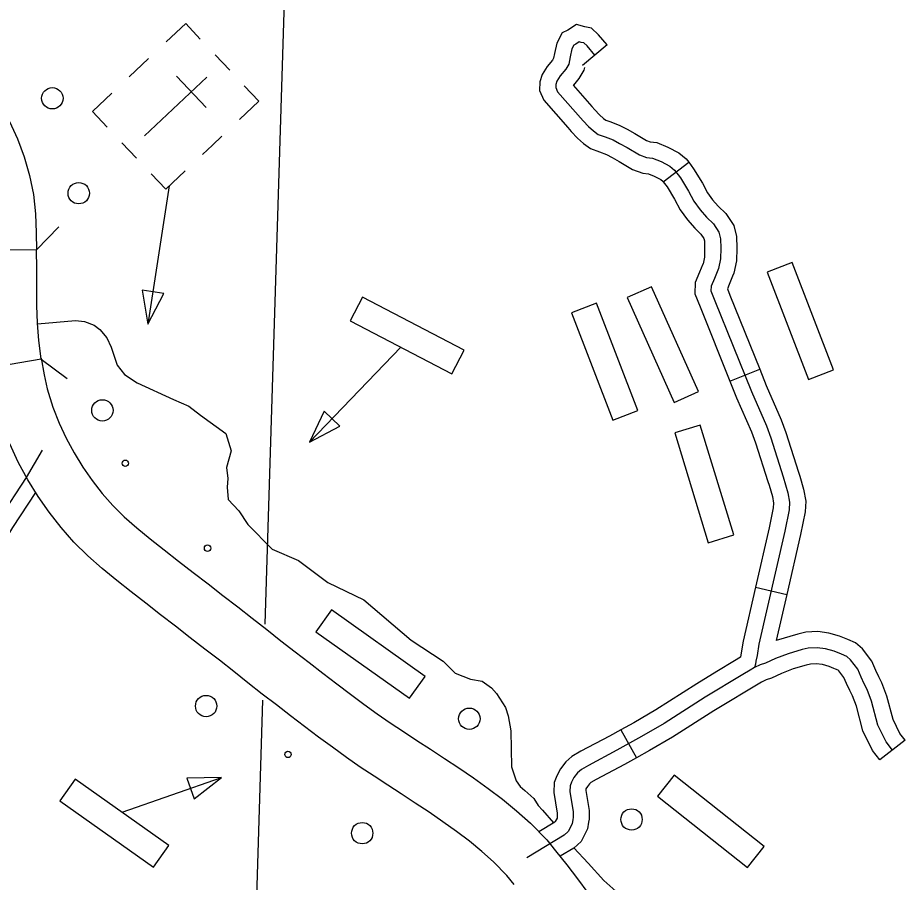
# Model space of a CAD drawing. Extents: x 653372 to 905732, y 627442 to 787275.
# Drawn here: x 874712 to 878848, y 683313 to 687342 of the extents above; entities that cross this region are included whole.
import ezdxf

# ---------------------------------------------------------------- set-up
doc = ezdxf.new("R2010")
doc.units = 0
for name, color, linetype in [('Level 11', 7, 'Continuous'), ('Level 32', 7, 'Continuous'), ('Level 35', 7, 'Continuous'), ('Level 37', 7, 'Continuous'), ('Level 4', 7, 'Continuous'), ('Level 45', 7, 'Continuous'), ('Level 56', 7, 'Continuous'), ('Level 57', 7, 'Continuous')]:
    doc.layers.add(name, color=color, linetype=linetype)

msp = doc.modelspace()

# ---------------------------------------------------------------- linework, layer by layer
at = {"layer": 'Level 11'}
msp.add_line((874821.8, 685753.3), (874821.4, 685755.7), dxfattribs=at)
for points in [[(874799.8, 686261.2), (874550.9, 686258.5), (874550.1, 686334.4), (874547.1, 686409.7), (874539, 686480.7), (874525.5, 686549.5), (874506.4, 686616.6), (874482.1, 686681.8), (874452.8, 686744.7), (874418.8, 686804.5), (874379.6, 686862.3), (874334.5, 686920.6), (874285.5, 686980.9), (874235.8, 687042.1), (874196.6, 687089.8), (874388.7, 687248)], [(874388.7, 687248), (874428.6, 687199.7), (874478.8, 687137.8), (874529.5, 687075.3), (874581.2, 687008.6), (874630.4, 686936.1), (874674.3, 686858.8), (874711.9, 686777.9), (874743.1, 686694.3), (874767.7, 686607.6), (874785.2, 686518.9), (874795.4, 686428.9), (874799, 686340.8), (874799.8, 686261.2)], [(874821.8, 685753.3), (874810.6, 685838.8), (874804.7, 685919.6), (874802.1, 686002.1), (874801.4, 686086.6), (874800.9, 686172), (874799.8, 686261.2)], [(874576.4, 685711.6), (874821.8, 685753.3)], [(874821.4, 685755.7), (874835.4, 685677.9), (874848.8, 685613), (874876.6, 685528), (874905, 685453.7), (874937.6, 685382.8), (874974.7, 685314.5), (875015.6, 685248.6), (875059.8, 685185.3), (875106.6, 685125.3), (875156, 685068.9), (875209.1, 685015.9), (875266.8, 684964.8), (875329, 684914.1), (875394.9, 684862.5), (875462.3, 684809.9), (875530.6, 684757), (875599.6, 684703.5), (875668.6, 684650), (875737.3, 684596.9), (875805.6, 684543.8), (875872.9, 684490.7), (875938.9, 684438.5), (876004.5, 684387.5), (876069.8, 684337), (876134.9, 684287.2), (876199.3, 684237.7), (876262.7, 684189.9), (876325.6, 684143.5), (876387.4, 684098.9), (876448.7, 684056.6), (876510.3, 684015.4), (876572.8, 683974.5), (876635.9, 683933.2), (876701.1, 683890.8), (876768.3, 683846.1), (876836.2, 683799.5), (876904, 683750.9), (876970.7, 683700.3), (877037.2, 683646.6), (877101.5, 683588.3), (877177.4, 683511.1), (877219.1, 683460.6), (877271.7, 683394.7)], [(877026, 683303.6), (876992.4, 683344.2), (876929, 683408.7), (876875.3, 683457.4), (876817.3, 683504.3), (876756.3, 683550.5), (876693.3, 683595.7), (876629, 683639.8), (876564.3, 683682.8), (876499.8, 683724.8), (876436.4, 683766.3), (876373.1, 683807.8), (876308.9, 683850.6), (876243.8, 683895.5), (876178.8, 683942.4), (876113.8, 683990.4), (876048.6, 684039.6), (875983.4, 684089.6), (875918, 684139.7), (875851.9, 684190.8), (875785.3, 684242.7), (875718.7, 684295.4), (875652.2, 684347.8), (875584.7, 684400.2), (875516.2, 684453.2), (875447.1, 684506.8), (875378.1, 684560.2), (875309.4, 684613.5), (875241.6, 684666.4), (875173.7, 684719.6), (875105.5, 684775.1), (875038.4, 684834.6), (874974.3, 684898.6), (874914.7, 684966.6), (874859.5, 685037.5), (874807.8, 685111.5), (874759.4, 685189.3), (874714.9, 685271.4), (874675.5, 685357.1)], [(877271.7, 683394.7), (877320.6, 683329.7), (877369.6, 683263.6)]]:
    msp.add_lwpolyline(points, dxfattribs=at)
at = {"layer": 'Level 32'}
for points in [[(874826.3, 685327.1), (874751.4, 685199.3), (874625, 685007.1)], [(874795, 685129.8), (874688, 684967), (874611.3, 684842.3)]]:
    msp.add_lwpolyline(points, dxfattribs=at)
at = {"layer": 'Level 35'}
for points in [[(874805, 685915.3), (874981.3, 685931.9), (875024.1, 685926.1), (875068.6, 685910.2), (875095.1, 685889.7), (875127.1, 685850.2), (875147.2, 685807.9), (875176.3, 685722.6), (875209.2, 685679.1), (875269.2, 685641), (875437.6, 685563.8), (875509.5, 685531.9), (875564.5, 685490.9), (875682.9, 685405.1), (875707.1, 685323.9), (875685.5, 685245.7), (875691.4, 685195.7), (875688, 685154.6), (875693.2, 685096.5), (875742.7, 685044), (875785.2, 684981.5), (875897.6, 684865.8), (876020.3, 684813.3), (876157.6, 684710.7), (876324.7, 684629.5), (876546, 684441.5), (876694.9, 684343.4), (876750.5, 684288.4), (876821.9, 684259.4), (876876.6, 684251.3)], [(876876.6, 684251.3), (876919.8, 684219.5), (876944.1, 684193.1), (876985.6, 684128.5), (876997.8, 684089.4), (877010.2, 684019.4), (877013.6, 683850.9), (877035.2, 683785.7), (877053.6, 683760.4), (877076.1, 683741), (877118, 683704), (877138.4, 683671.9), (877158.1, 683649), (877209.4, 683590.2)], [(877304.4, 683473.4), (877370.7, 683402.9), (877444, 683321.7), (877527.9, 683247)]]:
    msp.add_lwpolyline(points, dxfattribs=at)
at = {"layer": 'Level 37'}
for points in [[(874904.3, 686368), (874799.8, 686261.2)], [(874822.2, 685750.8), (874942.2, 685661.9)]]:
    msp.add_lwpolyline(points, dxfattribs=at)
at = {"layer": 'Level 4'}
for points in [[(875977.8, 688509.4), (875957.9, 687637), (875951.8, 687369.7), (875864.2, 684515.8)], [(875853.4, 684161.4), (875797.2, 682331), (875790.7, 682105.3), (875771.5, 681117.6)]]:
    msp.add_lwpolyline(points, dxfattribs=at)
at = {"layer": 'Level 45'}
for p, q in [((877458.8, 687216.7), (877344.7, 687120.4)), ((877720.7, 686578), (877839.3, 686668.7)), ((878031.4, 685648.8), (878169.9, 685704.6)), ((878150.7, 684688.5), (878296.2, 684654.8)), ((877523.6, 684024.2), (877596, 683893.5)), ((878848.3, 683975.3), (878730.3, 683883.7))]:
    msp.add_line(p, q, dxfattribs=at)
for points in [[(877458.8, 687216.7), (877419.5, 687263.2), (877385.5, 687294.2), (877354.9, 687300.2), (877315.8, 687311.2), (877276.4, 687284.7), (877250.2, 687272.5), (877224.1, 687223.7), (877214.3, 687176.3), (877209.3, 687153.3), (877204.5, 687145.1), (877180.2, 687115.9), (877156.4, 687077.7), (877145.6, 687043.6), (877144.5, 687004.1), (877163.4, 686957.8), (877275.6, 686830.4)], [(877401.7, 687168.5), (877365.7, 687211.3), (877350.7, 687224.9), (877337.6, 687227.5), (877328.9, 687229.9), (877313.2, 687219.4), (877304.3, 687215.3), (877295, 687198), (877287.4, 687160.8), (877279.8, 687125.9), (877265.9, 687102.1), (877240.9, 687072.1), (877224.8, 687046.2), (877219.9, 687031), (877219.6, 687017.8), (877227.8, 686997.8), (877346.8, 686862.5), (877372.4, 686835.4), (877396, 686815), (877417.5, 686799), (877450, 686787.1), (877487, 686772.8), (877517.2, 686756.6), (877551.8, 686738), (877610.1, 686703.4), (877642.7, 686691.5), (877671.1, 686688.4), (877710.2, 686671.9), (877751.3, 686651), (877772.7, 686632.8), (877800.2, 686596.9), (877838, 686534.3), (877863, 686487.4), (877892.5, 686447), (877922.3, 686413.2), (877954.3, 686381.8), (877979.6, 686343.7), (877987.5, 686312.7), (877988.2, 686269.1), (877986.7, 686218.6), (877977.9, 686174), (877959, 686127.3), (877943.7, 686091.5), (877942.9, 686069.3), (877961.3, 686022.6), (878131.4, 685600.3), (878201.4, 685440.1)], [(877352.9, 687110.7), (877350.2, 687098.5), (877327.3, 687059.1), (877301.6, 687028.3), (877301.1, 687027.5), (877387.7, 686929.1)], [(877387.7, 686929.1), (877402, 686912.9), (877424.2, 686889.4), (877442.8, 686873.2), (877453.3, 686865.4), (877476.3, 686857), (877518.2, 686840.8), (877552.5, 686822.4), (877588.6, 686803), (877642.3, 686771.1), (877659.7, 686764.8), (877690, 686761.5), (877741.7, 686739.7), (877793, 686713.6), (877827.2, 686684.5), (877839.3, 686668.7)], [(877275.6, 686830.4), (877291.6, 686812.2), (877320.6, 686781.5), (877349.1, 686756.8), (877381.6, 686732.6), (877423.8, 686717.2), (877455.7, 686704.8), (877481.9, 686690.8), (877515.1, 686673), (877577.9, 686635.6), (877625.7, 686618.2), (877652.3, 686615.4), (877678.7, 686604.2), (877709.6, 686588.4), (877718.3, 686581), (877720.7, 686578)], [(877839.3, 686668.7), (877862.1, 686638.9), (877902.9, 686571.1), (877926.3, 686527.2), (877950.8, 686493.8), (877976.5, 686464.6), (878012.2, 686429.6), (878048.8, 686374.4), (878062, 686322.7), (878062.9, 686268.7), (878061.2, 686210.2), (878049.7, 686152.5), (878043.7, 686137.7)], [(877720.7, 686578), (877738.4, 686554.8), (877773, 686497.4), (877799.6, 686447.6), (877834.3, 686400.2), (877868, 686361.8), (877896.4, 686334), (877910.3, 686313), (877912.9, 686302.7), (877913.5, 686269.6), (877912.3, 686227), (877906, 686195.5), (877905.3, 686193.8)], [(877905.3, 686193.8), (877890, 686156), (877869.5, 686108), (877867.8, 686056.3), (877892, 685995), (878031.4, 685648.8)], [(878043.8, 686137.7), (878027.9, 686098.6), (878019.4, 686078.8), (878030.7, 686050.3), (878169.9, 685704.6)], [(878169.9, 685704.6), (878200.3, 685629.2), (878270.8, 685467.9), (878292, 685409.6), (878351.2, 685225.4), (878356.9, 685206)], [(878031.4, 685648.8), (878062.5, 685571.4), (878132.1, 685412.4), (878150.7, 685361.2), (878208.4, 685181.6), (878213.5, 685164.1)], [(878201.4, 685440.1), (878221.4, 685385.4), (878279.8, 685203.5), (878301.8, 685128.2), (878309.3, 685085.2), (878307.2, 685049), (878287.9, 684949.6), (878165.7, 684422.5), (878157.9, 684370), (878152.4, 684343.8), (878150.3, 684330.1), (878145.5, 684313.7), (878124.9, 684301.8), (878091.4, 684281.9), (877916.2, 684175.4), (877724.8, 684053.9), (877619.8, 683992.1), (877504.9, 683928.4), (877372, 683858.2), (877339, 683839.4), (877321.6, 683823.4), (877304.5, 683801.4), (877292.3, 683779.2), (877286.3, 683762.9), (877285, 683736.1), (877300.7, 683641.7), (877300.8, 683615.3), (877298.8, 683605.5), (877296.1, 683585.8), (877277.7, 683549.5), (877259.2, 683533), (877084.9, 683427.7)], [(878356.9, 685206), (878374.7, 685145.2), (878384.4, 685089.4), (878381.5, 685039.6), (878360.9, 684934), (878296.2, 684654.8)], [(878213.5, 685164.1), (878229, 685111.3), (878234.3, 685080.9), (878233, 685058.3), (878214.8, 684965.1), (878150.7, 684688.5)], [(878150.7, 684688.5), (878092.3, 684436.5), (878084.3, 684383.1), (878079.9, 684361.9), (878052.9, 684345.9), (877970.2, 684295.6)], [(878296.2, 684654.8), (878246.3, 684439.6)], [(878573.4, 684447.6), (878542, 684460.7), (878492.1, 684474.2), (878440.5, 684481.4), (878385.3, 684478.6), (878347.9, 684469.7), (878246.3, 684439.6)], [(878848.3, 683975.3), (878823.3, 684007.5), (878791.6, 684072), (878762.7, 684180.7), (878738.5, 684242.7), (878724.7, 684270.5), (878711.5, 684300.1), (878691.9, 684344.5), (878648.3, 684400.8), (878616.2, 684429.7), (878580.3, 684444.7), (878573.4, 684447.6)], [(878789.3, 683929.5), (878759.7, 683967.7), (878721.3, 684045.7), (878691.6, 684157.5), (878670.1, 684212.5), (878657.1, 684238.7), (878643.2, 684269.8), (878627.2, 684306), (878593.4, 684349.8), (878575.7, 684365.7), (878551.6, 684375.7), (878517.7, 684389.9), (878477.1, 684400.9), (878437.2, 684406.5), (878396, 684404.4), (878367.2, 684397.5), (878303, 684378.5), (878243.1, 684356), (878197.2, 684334.8), (878172.5, 684326.8), (878145.5, 684313.7)], [(878515.8, 684309.7), (878493.4, 684319.1), (878462.1, 684327.6), (878433.9, 684331.5), (878406.6, 684330.1), (878386.5, 684325.3), (878326.7, 684307.6), (878271.9, 684287.1), (878224.6, 684265.2), (878200.5, 684257.3), (878177.9, 684246.4)], [(877970.2, 684295.6), (877876.8, 684238.8), (877685.8, 684117.6), (877582.7, 684057), (877523.6, 684024.2)], [(878730.3, 683883.7), (878696, 683927.9), (878651, 684019.4), (878620.5, 684134.2), (878601.7, 684182.3), (878589.6, 684206.9), (878575, 684239.5), (878562.6, 684267.5), (878538.4, 684298.8), (878535.3, 684301.6), (878522.9, 684306.8), (878515.8, 684309.7)], [(878177.9, 684246.4), (877955.7, 684112), (877763.7, 683990.2), (877656.9, 683927.3), (877596, 683893.5)], [(877523.6, 684024.2), (877469.4, 683994.1), (877336, 683923.7), (877294.8, 683900.1), (877266.5, 683874.3), (877241.9, 683842.5), (877224.1, 683810.2), (877212.3, 683777.9), (877210, 683731.7), (877226, 683635.4), (877226.1, 683612.9)], [(877596, 683893.5), (877540.4, 683862.7), (877407.9, 683792.8), (877383.3, 683778.7), (877376.7, 683772.6), (877367.1, 683760.3), (877360.5, 683748.3), (877360.4, 683748), (877360, 683740.4), (877375.4, 683647.9), (877375.5, 683608.2), (877372.5, 683593.1), (877368.3, 683563.2), (877362, 683550.6)], [(877226.1, 683612.9), (877217.5, 683595.9), (877214.7, 683593.4), (877140.5, 683548.6)], [(877362, 683550.7), (877338, 683503.1), (877303.6, 683472.7), (877240.2, 683434.3)]]:
    msp.add_lwpolyline(points, dxfattribs=at)
at = {"layer": 'Level 56'}
for centre in [(874873.6, 686967), (874996.9, 686524.8), (875106.8, 685512.5), (875590.4, 684134.5), (876816.9, 684075.3), (877572.7, 683606), (876317.6, 683542.2)]:
    msp.add_circle(centre, 49.8, dxfattribs=at)
at = {"layer": 'Level 57'}
for p, q in [((875322.3, 687152.2), (875231.8, 687066.8)), ((875700.3, 687097.4), (875632, 687169.9)), ((875593.4, 687065.7), (875303.7, 686792.4)), ((875452.6, 687069.8), (875589.9, 686924.3)), ((875448.5, 686929), (875448.5, 686929)), ((875448.5, 686929), (875448.5, 686929)), ((875197.5, 686759.9), (875265.8, 686687.4)), ((875619.4, 686748), (875664, 686790.1)), ((875619.4, 686748), (875573.5, 686704.7)), ((878321.1, 686201.4), (878204.9, 686156.7)), ((878513.3, 685701.9), (878321.1, 686201.4)), ((878204.9, 686156.7), (878397.2, 685657.2)), ((877666.1, 686088.9), (877552.5, 686038.1)), ((877884.7, 685600.4), (877666.1, 686088.9)), ((876318.4, 686040.8), (876260.8, 685930.4)), ((876793, 685793.4), (876318.4, 686040.8)), ((877552.5, 686038.1), (877771.1, 685549.6)), ((877409.2, 686011.6), (877293, 685966.9)), ((877601.4, 685512.2), (877409.2, 686011.6)), ((876260.8, 685930.4), (876735.4, 685683.1)), ((877293, 685966.9), (877485.3, 685467.5)), ((876735.4, 685683.1), (876793, 685793.4)), ((878397.2, 685657.2), (878513.3, 685701.9)), ((877771.1, 685549.6), (877884.7, 685600.4)), ((877485.3, 685467.5), (877601.4, 685512.2)), ((877893.3, 685443.9), (877774.2, 685407.6)), ((878049.4, 684932), (877893.3, 685443.9)), ((877774.2, 685407.6), (877930.3, 684895.7)), ((877930.3, 684895.7), (878049.4, 684932)), ((876173.9, 684582.4), (876102, 684480.9)), ((876610.5, 684272.9), (876173.9, 684582.4)), ((876102, 684480.9), (876538.5, 684171.3)), ((876538.5, 684171.3), (876610.5, 684272.9)), ((874980, 683794.3), (874908, 683692.8)), ((875416.6, 683484.7), (874980, 683794.3)), ((877771.3, 683812.5), (877693.8, 683715)), ((878190.2, 683479.5), (877771.3, 683812.5)), ((877693.8, 683715), (878112.8, 683382)), ((874908, 683692.8), (875344.6, 683383.2)), ((875344.6, 683383.2), (875416.6, 683484.7)), ((878112.8, 683382), (878190.2, 683479.5))]:
    msp.add_line(p, q, dxfattribs=at)
for points in [[(875563.3, 687242.7), (875495, 687315.1), (875404.4, 687229.7)], [(875768.3, 687025.4), (875836.6, 686953), (875746.1, 686867.6)], [(875128.8, 686832.7), (875060.5, 686905.1), (875151, 686990.5)], [(875492.6, 686628.4), (875402.1, 686543), (875333.8, 686615.4)], [(875418.8, 686558.7), (875319.4, 685914.6)], [(876498.1, 685806.7), (876071.3, 685364)], [(875198.3, 683639.5), (875661.7, 683801)]]:
    msp.add_lwpolyline(points, dxfattribs=at)
for points in [[(875392.8, 686057.4), (875292.4, 686072.9), (875319.4, 685914.6)], [(876213.6, 685438.4), (876140.5, 685508.9), (876071.3, 685364)], [(875501.1, 683798.8), (875534.5, 683702.9), (875661.7, 683801)]]:
    msp.add_lwpolyline(points, close=True, dxfattribs=at)
for centre in [(875213.8, 685266.1), (875597, 684870.5), (875971.8, 683909.3)]:
    msp.add_circle(centre, 14.9, dxfattribs=at)

doc.saveas('drawing.dxf')
